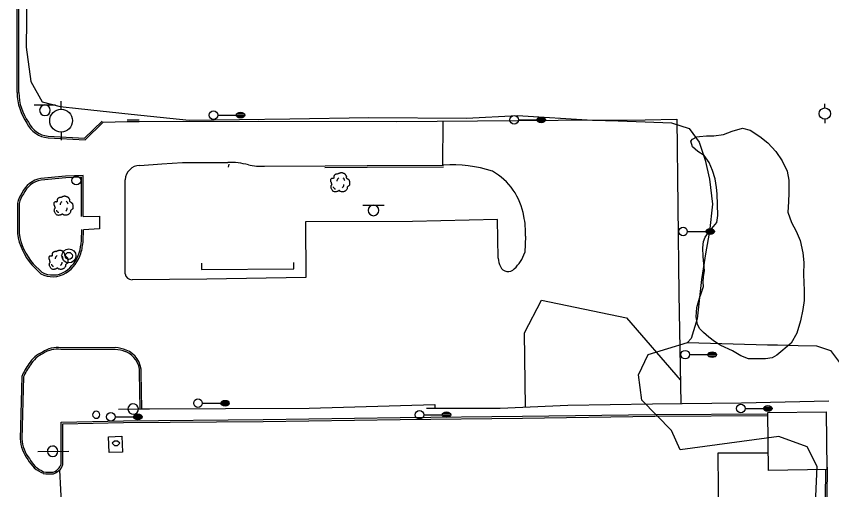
# Model space of a CAD drawing. Extents: x 2145380 to 2156929, y 139568 to 149130.
# Drawn here: x 2150947.2 to 2151233.8, y 146046.4 to 146212.7 of the extents above; entities that cross this region are included whole.
import ezdxf

# ---------------------------------------------------------------- set-up
doc = ezdxf.new("R2010")
doc.units = 0
for name, color, linetype in [('Default', 7, 'Continuous'), ('TOPO_Asphalt', 7, 'Continuous'), ('TOPO_Curb Back', 7, 'Continuous'), ('TOPO_Guardrail', 7, 'Continuous'), ('TOPO_Light Pole', 7, 'Continuous'), ('TOPO_Misc', 7, 'Continuous'), ('TOPO_Power Pole', 7, 'Continuous'), ('TOPO_San Manhole', 7, 'Continuous'), ('TOPO_Sidewalk', 7, 'Continuous'), ('TOPO_Sign', 7, 'Continuous'), ('TOPO_Tree', 7, 'Continuous'), ('TOPO_Tree Line', 7, 'Continuous'), ('TOPO_Wall Freestanding', 7, 'Continuous'), ('TOPO_Water Meter', 7, 'Continuous'), ('TOPO_Waters Edge', 7, 'Continuous')]:
    doc.layers.add(name, color=color, linetype=linetype)

# ---------------------------------------------------------------- blocks, each defined once
blk = doc.blocks.new('LP')
at = {"layer": 'TOPO_Light Pole'}
blk.add_line((3.81, 0), (20.32, 0), dxfattribs=at)
for points in [[(20.32, 0), (27.94, 0)], [(20.32, 0), (23.5, 0)], [(20.83, 1.27), (27.43, 1.27)], [(20.83, 1.27), (23.5, 1.27)], [(23.71, 1.27), (27.43, 1.27)], [(23.71, 0), (27.94, 0)], [(20.83, -1.27), (27.43, -1.27)], [(20.83, -1.27), (23.5, -1.27)], [(23.71, -1.27), (27.43, -1.27)]]:
    blk.add_lwpolyline(points, dxfattribs=at)
blk.add_circle((0, 0), 3.81, dxfattribs=at)
blk.add_ellipse((24.13, 0), major_axis=(3.81, 0), ratio=0.666667, dxfattribs=at)
blk = doc.blocks.new('POST')
at = {"layer": 'TOPO_Misc'}
for start, end in [(89.99996, 180.00004), (179.99996, 270.00004), (359.99996, 90.00004), (269.99996, 0.00004)]:
    blk.add_arc((-0.01, 0.03), 3.16, start, end, dxfattribs=at)
blk = doc.blocks.new('POWPOL')
at = {"layer": 'TOPO_Power Pole'}
for p, q in [((0, 10.16), (0, 17.34)), ((0, -10.16), (0, -17.34))]:
    blk.add_line(p, q, dxfattribs=at)
blk.add_circle((0, 0), 10.16, dxfattribs=at)
blk = doc.blocks.new('TREE')
at = {"layer": 'TOPO_Tree'}
for points in [[(-14.1, -0.4), (-14.2, 0.5), (-14.4, 1.4), (-14.6, 2.3), (-14.8, 3.2), (-15.5, 4), (-15.7, 4.9), (-15.8, 5.6), (-15.7, 6.3), (-15.7, 7), (-15.6, 7.9), (-15.7, 8.8), (-15.1, 9.7), (-14.6, 10.4), (-13.8, 10.5), (-13, 10.7), (-12.2, 11), (-11.1, 10), (-10.4, 10.7), (-9.4, 11.7), (-10.3, 13.3), (-9.8, 14.4), (-9.6, 15.1), (-9.3, 15.9), (-8.8, 16.5), (-8.2, 17.3), (-7.5, 17.7), (-6.7, 18.1), (-6.1, 18.4), (-5.6, 18.6), (-5.1, 18.7), (-4.5, 18.7), (-4, 18.5), (-3.5, 18.1)], [(-3.5, 17.6), (-3.1, 18.3), (-2.6, 18.8), (-1.9, 19.2), (-1, 19.7), (-0.2, 20), (0.7, 20.2), (1.6, 20.5), (2.5, 20.8), (3.4, 20.8), (4.1, 20.7), (4.8, 20.5), (5.5, 20.2), (6.4, 19.9), (7.3, 19.7), (8.2, 19.2), (9.4, 18.4), (10, 17.2), (10.8, 16), (11.2, 15.3), (11.6, 14.6), (11.9, 13.9), (12.2, 13.1), (11.4, 12), (11.9, 11.2), (12, 11), (12.2, 10.9), (12.4, 10.7), (12.9, 10.4), (13.5, 10), (14, 9.7), (14.7, 9.2), (15.4, 8.7), (16.1, 8.1), (16.7, 7.5), (16.9, 6.7), (17.1, 6), (17.6, 4.4), (17.7, 2.8), (17.7, 1.2), (17.7, -0.2), (17.8, -2.2), (16.6, -3), (15.5, -3.8), (14.3, -4.6), (13.2, -5.3)], [(13.2, -5.3), (13.3, -5.8), (13.4, -6.3), (13.4, -6.7), (13.8, -8.5), (12.2, -10), (10.8, -11.5), (10, -12.3), (9.1, -12.8), (8.2, -13.1), (6, -13.8), (3.3, -13.6), (1.3, -13.1), (0.5, -12.9), (-0.1, -11.4), (-0.8, -11.5), (-2, -11.6), (-3.3, -12.8), (-4.5, -13.1), (-6.1, -13.5), (-7.8, -14), (-9.3, -13.6), (-11.4, -13.1), (-12.8, -11.4), (-14.1, -9.4), (-15.3, -7.3), (-15.6, -5.1), (-15.1, -3), (-14.9, -1.9), (-13.9, -0.8), (-13.5, 0.1)], [(-4.2, 5.1), (-4.5, 6.1), (-4.3, 7.2), (-3.8, 8.2), (-3.3, 9.3), (-2.7, 10.3), (-1.6, 11)], [(5.9, 11.2), (6.5, 10.7), (7, 10.2), (7.4, 9.5), (7.9, 8.6), (8.3, 7.6), (8.5, 6.6)], [(-11.4, -4.5), (-11.5, -5.4), (-11, -6.3), (-10.1, -7.2), (-9.3, -8), (-8.5, -8.3), (-7.7, -8.1)], [(4.8, -6.3), (5.7, -5.7), (6.3, -4.9), (6.8, -3.9), (7.4, -2.8), (7.6, -1.7), (7.5, -0.6)]]:
    blk.add_open_spline(points, degree=3, dxfattribs=at)
blk = doc.blocks.new('WTRMTR')
at = {"layer": 'Default'}
blk.add_circle((0, 0), 3.89, dxfattribs=at)
blk = doc.blocks.new('EXMHSS')
at = {"layer": 'Default'}
for radius in [6.3, 3.13]:
    blk.add_circle((0, 0), radius, dxfattribs=at)

msp = doc.modelspace()

# ---------------------------------------------------------------- linework, layer by layer
at = {"layer": 'TOPO_Asphalt'}
for p, q in [((2150977.76, 146175.43), (2150986.12, 146175.76)), ((2151097.18, 146175.83), (2151097.05, 146160.35)), ((2150962.35, 146053.29), (2150963.71, 146028.05))]:
    msp.add_line(p, q, dxfattribs=at)
for points in [[(2150990.39, 146175.67), (2151032.42, 146175.79), (2151081.01, 146175.71), (2151137.64, 146176.13), (2151168.19, 146176.35), (2151179.38, 146176.51), (2151180.09, 146115.22), (2151180.74, 146076.69)], [(2150990.62, 146160.29), (2150998.33, 146160.88), (2151005.67, 146161.34), (2151021.51, 146161.34)], [(2151034.41, 146160.06), (2151055.78, 146160.2)], [(2150985.41, 146122.22), (2150985.44, 146155.28)], [(2150970.69, 146142.36), (2150976.44, 146142.45), (2150976.41, 146138.03), (2150970.87, 146137.72)], [(2151116.56, 146127.67), (2151116.37, 146141.33), (2151086.42, 146140.64), (2151048.83, 146140.51), (2151049.01, 146120.98), (2151014.15, 146120.4), (2150987.89, 146120.12)], [(2151126.19, 146135.4), (2151125.94, 146129.66)], [(2151126.21, 146075.43), (2151125.79, 146101.47), (2151131.78, 146112.93), (2151161.68, 146106.8), (2151180.6, 146084.96)], [(2150991.3, 146074.86), (2151050.18, 146075), (2151094.35, 146076.37), (2151094.35, 146075.08)], [(2151211.51, 146059.29), (2151193.84, 146059.2), (2151194, 146033.98), (2151211.85, 146034.47), (2151211.86, 145975.91), (2151231.72, 145976.5)]]:
    msp.add_lwpolyline(points, dxfattribs=at)
for centre, radius, start, end in [((2150990.82, 146154.9), 5.4, 92.1067, 175.9482), ((2151022.44, 146138.37), 22.99, 74.0571, 92.315), ((2151033.01, 146179.75), 19.74, 257.5574, 274.0778), ((2151100.56, 146114.43), 46.03, 72.2631, 94.006), ((2151103.57, 146138.89), 22.3, 9.3422, 60.3929), ((2151099.28, 146136.63), 26.94, 357.3701, 12.6046), ((2151113.67, 146133.63), 12.89, 311.5208, 342.0642), ((2151124.59, 146128.41), 8.07, 185.2896, 206.9872), ((2151120.04, 146125.81), 2.84, 201.7498, 319.9484), ((2150987.96, 146122.72), 2.59, 191.1087, 268.4395)]:
    msp.add_arc(centre, radius, start, end, dxfattribs=at)
at = {"layer": 'TOPO_Curb Back'}
for p, q in [((2150986.12, 146175.76), (2150990.39, 146175.67)), ((2150986.13, 146176.36), (2150990.41, 146176.27))]:
    msp.add_line(p, q, dxfattribs=at)
for points in [[(2150947.5, 146185.87), (2150947.58, 146249.53), (2150947.19, 146270.54)], [(2150948.1, 146185.87), (2150948.18, 146249.54), (2150947.79, 146270.51)], [(2150958.34, 146169.98), (2150971.45, 146169.26), (2150977.76, 146175.43)], [(2150958.38, 146170.58), (2150971.22, 146169.87), (2150977.34, 146175.86)], [(2151055.78, 146160.2), (2151070.53, 146160.29), (2151097.34, 146160.35)], [(2151055.66, 146159.6), (2151070.53, 146159.69), (2151097.39, 146159.75)], [(2150970.69, 146142.36), (2150970.7, 146153.87), (2150970.75, 146156.74), (2150964.53, 146156.53), (2150955.82, 146155.68)], [(2150970.09, 146142.36), (2150970.1, 146153.87), (2150970.14, 146156.11), (2150964.56, 146155.93), (2150955.9, 146155.09)], [(2150947.65, 146147.01), (2150947.6, 146136.42)], [(2150948.25, 146146.96), (2150948.2, 146136.46)], [(2150970.13, 146133.88), (2150970.27, 146137.74)], [(2150970.73, 146133.83), (2150970.87, 146137.72)], [(2150953.1, 146125.77), (2150956.15, 146122.75)], [(2150952.67, 146125.36), (2150955.79, 146122.26)], [(2150981.95, 146095.7), (2150962.83, 146095.61)], [(2150981.98, 146096.3), (2150962.88, 146096.21)], [(2150949.1, 146086.13), (2150948.59, 146064.26)], [(2150949.7, 146086), (2150949.19, 146064.26)], [(2150990.7, 146074.85), (2150990.52, 146087.49)], [(2150991.3, 146074.86), (2150991.12, 146087.48)], [(2150962.96, 146055.82), (2150962.94, 146070.17), (2150984.88, 146070.59), (2151033.98, 146071), (2151082.17, 146071.71), (2151125.07, 146072.17), (2151171.59, 146072.77), (2151211.31, 146073.09)], [(2150963.56, 146055.83), (2150963.54, 146069.59), (2150984.89, 146069.99), (2151033.98, 146070.4), (2151082.18, 146071.11), (2151125.07, 146071.57), (2151171.59, 146072.17), (2151211.32, 146072.49)], [(2151215.33, 145939.44), (2151232.46, 145939.51), (2151232.28, 145985.6), (2151231.98, 146022.88), (2151232.38, 146054.27)], [(2151215.32, 145940.04), (2151231.85, 145940.1), (2151231.68, 145985.6), (2151231.38, 146022.88), (2151231.77, 146053.49)]]:
    msp.add_lwpolyline(points, dxfattribs=at)
for centre, radius, start, end in [((2150966.04, 146185.91), 18.55, 180.1275, 215.5342), ((2150966.04, 146185.91), 17.95, 180.1269, 215.7007), ((2150959.21, 146179.1), 9.17, 205.6919, 264.5312), ((2150959.21, 146179.1), 8.57, 205.3497, 264.4515), ((2150957.27, 146146.92), 8.88, 99.4212, 155.6914), ((2150957.28, 146146.92), 8.28, 99.5485, 156.1914), ((2150955.18, 146145.88), 7.62, 141.9826, 171.5043), ((2150955.18, 146145.88), 7.02, 141.3921, 171.159), ((2150968.64, 146139.36), 21.24, 187.9627, 221.2424), ((2150968.64, 146139.36), 20.64, 188.0811, 221.1839), ((2150934.06, 146138.28), 36.34, 346.1352, 353.039), ((2150934.05, 146138.28), 36.95, 346.0981, 353.0789), ((2150957.07, 146133.71), 12.94, 304.378, 341.3908), ((2150957.08, 146133.7), 13.54, 304.3054, 341.4973), ((2150960.03, 146130.23), 8.42, 242.5655, 301.1622), ((2150960.03, 146130.23), 9.02, 241.9782, 301.2697), ((2150960.51, 146085.25), 10.34, 113.4479, 149.1058), ((2150960.51, 146085.25), 9.74, 113.1089, 149.2702), ((2150961.48, 146087.31), 9.01, 81.0949, 124.3888), ((2150961.48, 146087.31), 8.41, 80.7725, 124.7796), ((2150980.66, 146081.29), 14.46, 69.978, 84.8932), ((2150980.66, 146081.29), 15.06, 69.9544, 85.0007), ((2150982.82, 146087.71), 7.7, 358.3791, 68.7335), ((2150982.82, 146087.71), 8.3, 358.4692, 68.7788), ((2150969.66, 146077.33), 22.36, 143.7223, 156.8356), ((2150969.67, 146077.33), 21.77, 143.6493, 156.5327), ((2150960.57, 146064.61), 11.99, 181.6857, 219.1693), ((2150960.57, 146064.61), 11.39, 181.7653, 219.4899), ((2150960.5, 146061.75), 10.35, 207.0622, 247.982), ((2150960.5, 146061.75), 9.75, 206.6905, 247.6821), ((2150958.93, 146056.55), 4.13, 287.191, 322.9531), ((2150960.58, 146055.78), 2.38, 313.6932, 0.9179), ((2150960.58, 146055.78), 2.98, 314.652, 0.829), ((2150958.79, 146062.13), 10.22, 257.6863, 278.3607), ((2150958.79, 146062.13), 9.62, 257.9851, 278.1004), ((2150958.93, 146056.55), 4.73, 286.5955, 322.38)]:
    msp.add_arc(centre, radius, start, end, dxfattribs=at)
at = {"layer": 'TOPO_Guardrail'}
msp.add_lwpolyline([(2150984.33, 146065.16), (2150984.49, 146059.64), (2150979.79, 146059.5), (2150979.63, 146065.02), (2150984.33, 146065.16)], dxfattribs=at)
at = {"layer": 'TOPO_Misc'}
for p, q in [((2150981.72, 146063.47), (2150980.94, 146062.69)), ((2150980.94, 146062.69), (2150981.72, 146061.91)), ((2150982.81, 146063.47), (2150981.72, 146063.47)), ((2150983.59, 146062.69), (2150982.81, 146063.47)), ((2150982.81, 146061.91), (2150983.59, 146062.69)), ((2150981.72, 146061.91), (2150982.81, 146061.91))]:
    msp.add_line(p, q, dxfattribs=at)
at = {"layer": 'TOPO_Sidewalk'}
msp.add_line((2151021.87, 146160.75), (2151021.7, 146159.67), dxfattribs=at)
msp.add_lwpolyline([(2151012.34, 146125.92), (2151012.28, 146123.72), (2151044.75, 146123.98), (2151044.74, 146126.17)], dxfattribs=at)
at = {"layer": 'TOPO_Sign'}
for points in [[(2150953.52, 146181.52), (2150961.02, 146181.53)], [(2150957.27, 146181.52), (2150957.27, 146181.52)], [(2150955.41, 146179.65), (2150955.41, 146179.65)], [(2150957.27, 146177.79), (2150957.27, 146177.79)], [(2150959.14, 146179.65), (2150959.14, 146179.65)], [(2151068.99, 146146.36), (2151076.48, 146146.37)], [(2151072.74, 146146.36), (2151072.74, 146146.36)], [(2151070.87, 146144.5), (2151070.87, 146144.5)], [(2151074.61, 146144.5), (2151074.61, 146144.5)], [(2151072.74, 146142.63), (2151072.74, 146142.63)], [(2150983.15, 146074.74), (2150994.03, 146074.8)], [(2150954.81, 146059.87), (2150965.69, 146059.93)]]:
    msp.add_lwpolyline(points, dxfattribs=at)
for centre, radius, start, end in [((2150957.27, 146179.65), 1.87, 90, 180), ((2150957.27, 146179.65), 1.87, 360, 90), ((2150957.27, 146179.65), 1.87, 180, 270), ((2150957.27, 146179.65), 1.87, 270, 0), ((2151072.74, 146144.5), 1.87, 90, 180), ((2151072.74, 146144.5), 1.87, 360, 90), ((2151072.74, 146144.5), 1.87, 180, 270), ((2151072.74, 146144.5), 1.87, 270, 0), ((2150988.28, 146074.76), 1.84, 47.4196, 227.4196), ((2150988.28, 146074.76), 1.84, 227.4196, 47.4196), ((2150959.94, 146059.9), 1.84, 47.4196, 227.4196), ((2150959.94, 146059.9), 1.84, 227.4196, 47.4196)]:
    msp.add_arc(centre, radius, start, end, dxfattribs=at)
at = {"layer": 'TOPO_Tree'}
msp.add_lwpolyline([(2150951.32, 146256.95), (2150950.71, 146201.83), (2150952.31, 146189.82), (2150956.32, 146182.66), (2150962.61, 146181.01), (2150969, 146180.31), (2150987.54, 146178.24), (2151007.92, 146176.2), (2151043.36, 146176.61), (2151071.09, 146177.18), (2151105.47, 146176.84), (2151123.34, 146177.81), (2151149.74, 146176.13), (2151158.73, 146175.96), (2151168.22, 146175.63), (2151177.53, 146175.3), (2151183.66, 146173.27), (2151187.18, 146168.46), (2151189.37, 146162.1), (2151190.81, 146155.52), (2151191.96, 146146.67), (2151190.85, 146137.14), (2151189.54, 146129.99), (2151188.1, 146120.21), (2151186.54, 146106.46), (2151184.45, 146099.55), (2151183.15, 146098.13)], dxfattribs=at)
at = {"layer": 'TOPO_Tree Line'}
for points in [[(2151237.13, 146019.45), (2151232.6, 146018.78), (2151228.28, 146024.94), (2151227.97, 146038.91), (2151228.68, 146054.54), (2151225.21, 146061.46), (2151215.19, 146065.04), (2151180.59, 146060.35), (2151177.49, 146067.19), (2151167.09, 146077.85), (2151165.9, 146086.74), (2151169.31, 146093.92), (2151183.15, 146098.13), (2151211.27, 146097.26)], [(2151211.27, 146097.26), (2151214.77, 146097.26), (2151222.07, 146097.07), (2151228.46, 146096.95), (2151233.39, 146095.24), (2151238.37, 146088.79)]]:
    msp.add_lwpolyline(points, dxfattribs=at)
at = {"layer": 'TOPO_Wall Freestanding'}
msp.add_lwpolyline([(2151091.39, 146075.09), (2151117.22, 146075.05), (2151141.05, 146076.05), (2151170.77, 146076.6), (2151202.05, 146076.88), (2151232.81, 146077.56)], dxfattribs=at)
msp.add_lwpolyline([(2151211.6, 146053.2), (2151211.31, 146073.46), (2151231.86, 146073.76), (2151232.15, 146053.49)], close=True, dxfattribs=at)
at = {"layer": 'TOPO_Waters Edge'}
msp.add_lwpolyline([(2151186.35, 146170.3), (2151187.32, 146170.46), (2151189.81, 146170.69), (2151192.37, 146170.67), (2151195.74, 146171.2), (2151198.86, 146172.29), (2151202.41, 146173.35), (2151205.14, 146172.71), (2151208.59, 146170.46), (2151211.32, 146168.25), (2151214.16, 146165.22), (2151216.41, 146161.87), (2151218.1, 146158.32), (2151218.74, 146155.14), (2151218.74, 146150.69), (2151218.61, 146147.55), (2151218.45, 146143.82), (2151219.67, 146140.25), (2151221.38, 146137.2), (2151222.68, 146133.98), (2151223.71, 146129.57), (2151223.96, 146126.17), (2151223.89, 146121.95), (2151224.15, 146116.36), (2151224.11, 146112.9), (2151223.72, 146109.74), (2151222.82, 146105.71), (2151221.56, 146101.37), (2151219.62, 146097.88), (2151214.53, 146093.68), (2151212.85, 146092.75), (2151210.51, 146092.32), (2151207.68, 146092.33), (2151204.61, 146092.33), (2151201.82, 146093.41), (2151198.99, 146095.16), (2151194.84, 146097.07), (2151192.58, 146098.42), (2151190.6, 146099.94), (2151188.73, 146101.61), (2151187.51, 146102.93), (2151186.65, 146104.38), (2151186.2, 146107.07), (2151186.43, 146110.37), (2151187.4, 146113.71), (2151188.09, 146115.71), (2151188.79, 146117.72), (2151188.64, 146119.24), (2151188.74, 146121.31), (2151189.15, 146123.27), (2151188.65, 146128.35), (2151188.51, 146131.38), (2151188.75, 146133.63), (2151189.37, 146135.06), (2151190.88, 146137.22), (2151192.29, 146138.79), (2151193.46, 146140.2), (2151193.84, 146142.74), (2151193.5, 146150.28), (2151193.34, 146152.48), (2151192.81, 146155.59), (2151191.93, 146158.46), (2151190.74, 146161.29), (2151188.95, 146163.78), (2151186.79, 146165.17), (2151184.9, 146166.8), (2151184.33, 146168.77), (2151184.84, 146169.52)], close=True, dxfattribs=at)
msp.add_lwpolyline([(2151186.35, 146170.3), (2151187.32, 146170.46), (2151189.81, 146170.69), (2151192.37, 146170.67), (2151195.74, 146171.2), (2151198.86, 146172.29), (2151202.41, 146173.35), (2151205.14, 146172.71), (2151208.59, 146170.46), (2151211.32, 146168.25), (2151214.16, 146165.22), (2151216.41, 146161.87), (2151218.1, 146158.32), (2151218.74, 146155.14), (2151218.74, 146150.69), (2151218.61, 146147.55), (2151218.45, 146143.82), (2151219.67, 146140.25), (2151221.38, 146137.2), (2151222.68, 146133.98), (2151223.71, 146129.57), (2151223.96, 146126.17), (2151223.89, 146121.95), (2151224.15, 146116.36), (2151224.11, 146112.9), (2151223.72, 146109.74), (2151222.82, 146105.71), (2151221.56, 146101.37), (2151219.62, 146097.88), (2151214.53, 146093.68), (2151212.85, 146092.75), (2151210.51, 146092.32), (2151207.68, 146092.33), (2151204.61, 146092.33), (2151201.82, 146093.41), (2151198.99, 146095.16), (2151194.84, 146097.07), (2151192.58, 146098.42), (2151190.6, 146099.94), (2151188.73, 146101.61), (2151187.51, 146102.93), (2151186.65, 146104.38), (2151186.2, 146107.07), (2151186.43, 146110.37), (2151187.4, 146113.71), (2151188.09, 146115.71), (2151188.79, 146117.72), (2151188.64, 146119.24), (2151188.74, 146121.31), (2151189.15, 146123.27), (2151188.65, 146128.35), (2151188.51, 146131.38), (2151188.75, 146133.63), (2151189.37, 146135.06), (2151190.88, 146137.22), (2151192.29, 146138.79), (2151193.46, 146140.2), (2151193.84, 146142.74), (2151193.5, 146150.28), (2151193.34, 146152.48), (2151192.81, 146155.59), (2151191.93, 146158.46), (2151190.74, 146161.29), (2151188.95, 146163.78), (2151186.79, 146165.17), (2151184.9, 146166.8), (2151184.33, 146168.77), (2151184.84, 146169.52)], close=True, dxfattribs=at)

# ---------------------------------------------------------------- block references
at = {"layer": 'TOPO_Light Pole', "xscale": 0.39370000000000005, "yscale": 0.3937000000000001}
for p in [(2151016.48, 146177.97), (2151122.21, 146176.29), (2151181.56, 146137.08), (2151182.28, 146093.83), (2151011.06, 146076.77), (2151088.91, 146072.74), (2151201.85, 146074.93), (2150980.39, 146071.97)]:
    msp.add_blockref('LP', p, dxfattribs=at)
at = {"layer": 'TOPO_Misc', "xscale": 0.39370000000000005, "yscale": 0.3937000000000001}
msp.add_blockref('POST', (2150975.27, 146072.7), dxfattribs=at)
at = {"layer": 'TOPO_Power Pole'}
for p, xscale, yscale in [((2150962.95, 146176.02), 0.39370000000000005, 0.3937000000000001), ((2151231.42, 146178.5), 0.19685000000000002, 0.19685000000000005)]:
    msp.add_blockref('POWPOL', p, dxfattribs=dict(at, xscale=xscale, yscale=yscale))
at = {"layer": 'TOPO_San Manhole', "xscale": 0.39370000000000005, "yscale": 0.3937000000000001}
msp.add_blockref('EXMHSS', (2150965.66, 146128.52), dxfattribs=at)
at = {"layer": 'TOPO_Tree', "xscale": 0.19685000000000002, "yscale": 0.19685000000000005}
for p in [(2151060.86, 146153.71), (2150963.6, 146145.48), (2150961.84, 146126.47)]:
    msp.add_blockref('TREE', p, dxfattribs=at)
at = {"layer": 'TOPO_Water Meter', "xscale": 0.39370000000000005, "yscale": 0.3937000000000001}
msp.add_blockref('WTRMTR', (2150968.29, 146155.01), dxfattribs=at)

doc.saveas('drawing.dxf')
